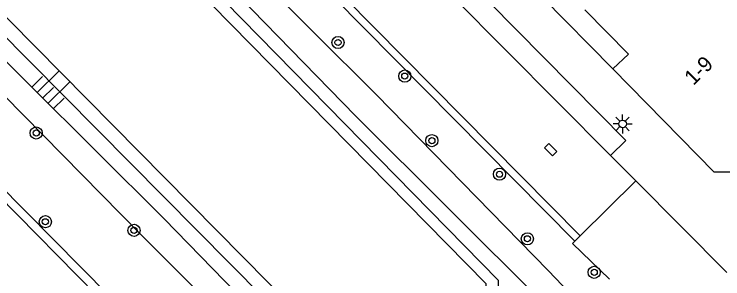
# Model space of a CAD drawing. Extents: x 128000 to 131008, y 398996 to 402500.
# Drawn here: x 129679.09 to 129725.7, y 399265.8 to 399283.2 of the extents above; entities that cross this region are included whole.
import ezdxf

# ---------------------------------------------------------------- set-up
doc = ezdxf.new("R2010")
doc.units = 0
for name, color, linetype in [('gg-anno-huisnummerreeks BGT', 7, 'Continuous'), ('gg-bbg-hoofdgebouw', 7, 'Continuous'), ('gg-knt-onverhard', 7, 'Continuous'), ('gg-knt-verharding', 7, 'Continuous'), ('gg-knt-verharding nz', 7, 'Continuous'), ('gg-kntw-beschoeiing', 7, 'Continuous'), ('gt-grn-groengrens', 7, 'Continuous'), ('gt-grn-weggrens', 7, 'Continuous'), ('gt-symb-boom', 7, 'Continuous'), ('gt-symb-kolk', 7, 'Continuous'), ('gt-symb-lichtmast', 7, 'Continuous'), ('gt-symb-talud symbool', 7, 'Continuous')]:
    doc.layers.add(name, color=color, linetype=linetype)

# ---------------------------------------------------------------- blocks, each defined once
blk = doc.blocks.new('gt0-BOOM')
at = {"layer": 'gt-symb-boom'}
for radius in [0.4, 0.2]:
    blk.add_circle((0, 0), radius, dxfattribs=at)
blk = doc.blocks.new('gt0-KOLK')
at = {"layer": 'gt-symb-kolk'}
blk.add_lwpolyline([(0, 0), (0.375, 0), (0.375, 0.4), (-0.375, 0.4), (-0.375, 0), (0, 0)], dxfattribs=at)
blk = doc.blocks.new('gt0-LMAST')
at = {"layer": 'gt-symb-lichtmast'}
for p, q in [((-0.005, 0.246), (-0.005, 0.621)), ((-0.182, 0.173), (-0.447, 0.438)), ((0.172, 0.173), (0.437, 0.438)), ((-0.255, -0.004), (-0.63, -0.004)), ((-0.182, -0.181), (-0.447, -0.446)), ((-0.005, -0.254), (-0.005, -0.629)), ((0.437, -0.446), (0.172, -0.181)), ((0.245, -0.004), (0.62, -0.004))]:
    blk.add_line(p, q, dxfattribs=at)
blk.add_circle((-0.005, -0.004), 0.25, dxfattribs=at)
blk = doc.blocks.new('gt0-TALUD_1')
at = {"layer": 'gt-symb-talud symbool'}
for p, q in [((-1, -1), (-1, 0)), ((-0.5, -2), (-0.5, 0)), ((0.5, -2), (0.5, 0)), ((1, -1), (1, 0)), ((0, -1), (0, 0))]:
    blk.add_line(p, q, dxfattribs=at)

msp = doc.modelspace()

# ---------------------------------------------------------------- linework, layer by layer
at = {"layer": 'gg-bbg-hoofdgebouw'}
for points in [[(129716.616, 399283.486), (129719.49, 399280.57), (129718.45, 399279.6)], [(129728.655, 399272.81), (129725.13, 399272.82), (129718.45, 399279.6)]]:
    msp.add_lwpolyline(points, dxfattribs=at)
at = {"layer": 'gg-knt-onverhard'}
for points in [[(129716.503, 399263.923), (129714.24, 399266.326), (129702.9, 399277.917), (129690.592, 399290.173), (129674.559, 399306.457), (129670.575, 399311.28), (129666.246, 399317.396)], [(129714.749, 399262.187), (129713.883, 399264.219), (129701.537, 399276.516), (129689.63, 399288.744), (129674.14, 399304.589), (129669.651, 399309.769), (129664.989, 399316.151)], [(129651.796, 399302.612), (129657.387, 399299.746), (129662.849, 399295.825), (129675.571, 399283.036), (129688.946, 399269.743), (129704.039, 399254.235), (129705.997, 399253.53)], [(129650.66, 399301.519), (129654.135, 399299.318), (129658.546, 399296.984), (129661.662, 399294.795), (129674.579, 399281.765), (129687.391, 399268.734), (129703.252, 399252.843), (129703.866, 399251.432)]]:
    msp.add_lwpolyline(points, dxfattribs=at)
at = {"layer": 'gg-knt-verharding'}
for p, q in [((129666.823, 399317.973), (129715.966, 399268.265)), ((129718.45, 399279.6), (129684.6, 399314.16)), ((129716.322, 399268.617), (129678.929, 399306.44)), ((129650.363, 399300.041), (129699.124, 399250.738)), ((129697.021, 399252.044), (129671.153, 399278.251)), ((129719.98, 399272.24), (129718.314, 399273.917)), ((129716.322, 399268.617), (129719.98, 399272.24)), ((129715.966, 399268.265), (129716.322, 399268.617))]:
    msp.add_line(p, q, dxfattribs=at)
for points in [[(129718.314, 399273.917), (129719.307, 399274.902), (129685.105, 399309.52), (129683.915, 399308.517)], [(129715.966, 399268.265), (129715.81, 399268.11), (129718.25, 399265.77)]]:
    msp.add_lwpolyline(points, dxfattribs=at)
at = {"layer": 'gg-knt-verharding nz'}
msp.add_line((129718.314, 399273.917), (129683.915, 399308.517), dxfattribs=at)
at = {"layer": 'gg-kntw-beschoeiing'}
for points in [[(129658.903, 399314.647), (129659.36, 399314.17), (129662.38, 399314.03), (129710.11, 399265.48), (129710.11, 399261.68), (129709.038, 399260.631)], [(129707.972, 399259.588), (129706.84, 399258.48), (129702.63, 399258.63), (129654.91, 399306.96), (129654.88, 399309.65), (129654.402, 399310.127)]]:
    msp.add_lwpolyline(points, dxfattribs=at)
at = {"layer": 'gt-grn-groengrens'}
for points in [[(129709.641, 399260.015), (129710.93, 399261.18), (129710.93, 399265.684), (129662.559, 399315.001), (129659.119, 399314.864)], [(129708.533, 399259.014), (129707.351, 399257.946), (129702.041, 399257.946), (129653.901, 399306.57), (129654.017, 399308.995), (129653.698, 399309.42)]]:
    msp.add_lwpolyline(points, dxfattribs=at)
at = {"layer": 'gt-grn-weggrens'}
msp.add_line((129719.98, 399272.24), (129725.969, 399266.222), dxfattribs=at)

# ---------------------------------------------------------------- block references
at = {"layer": 'gt-symb-boom'}
for p in [(129700.385, 399281.339), (129704.778, 399279.13), (129680.535, 399275.388), (129706.561, 399274.885), (129711.006, 399272.676), (129681.138, 399269.553), (129686.968, 399268.985), (129712.841, 399268.432), (129717.235, 399266.225)]:
    msp.add_blockref('gt0-BOOM', p, dxfattribs=at)
at = {"layer": 'gt-symb-kolk', "rotation": -45.36442053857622}
msp.add_blockref('gt0-KOLK', (129714.224, 399274.154), dxfattribs=at)
at = {"layer": 'gt-symb-lichtmast'}
msp.add_blockref('gt0-LMAST', (129719.104, 399275.985), dxfattribs=at)
at = {"layer": 'gt-symb-talud symbool', "xscale": 1.0005683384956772, "yscale": 1.0005683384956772, "rotation": 134.71656029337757}
msp.add_blockref('gt0-TALUD_1', (129680.952, 399277.685), dxfattribs=at)

# ---------------------------------------------------------------- texts
at = {"layer": 'gg-anno-huisnummerreeks BGT'}
msp.add_text('1-9', height=1, rotation=44.6, dxfattribs=at).set_placement((129723.761, 399278.47))

doc.saveas('drawing.dxf')
